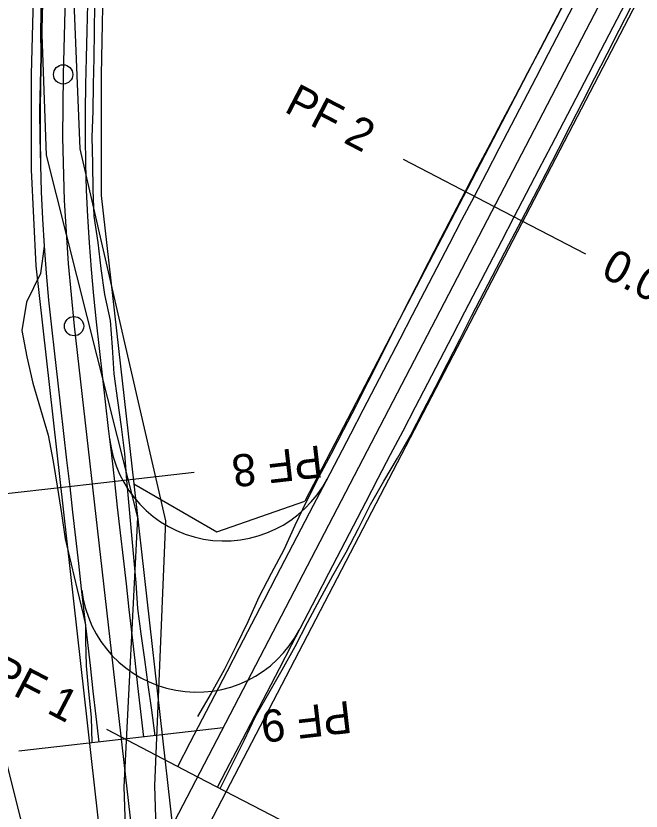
# Model space of a CAD drawing. Extents: x -555887 to -552101, y -1100251 to -1096546.
# Drawn here: x -553881.8 to -553833.2, y -1097649.6 to -1097587.7 of the extents above; entities that cross this region are included whole.
import ezdxf

# ---------------------------------------------------------------- set-up
doc = ezdxf.new("R2010")
doc.units = 0
for name, color, linetype in [('PARCELY_cesty', 7, 'Continuous'), ('PARCELY_VHO', 7, 'Continuous'), ('POLYGONY_rozšíření', 7, 'Continuous'), ('POLYGONY_SITUACE_PF', 7, 'Continuous'), ('POLYGONY_SITUACE_PF_POPISY', 7, 'Continuous'), ('POLYGONY_SITUACE_PO', 7, 'Continuous'), ('ZSST', 7, 'Continuous')]:
    doc.layers.add(name, color=color, linetype=linetype)

msp = doc.modelspace()

# ---------------------------------------------------------------- linework, layer by layer
at = {"layer": 'PARCELY_cesty'}
msp.add_line((-553872.69, -1097624.12), (-553869.18, -1097655.12), dxfattribs=at)
for points in [[(-553665.731, -1097263.939), (-553869.18, -1097655.12), (-553873.9, -1097664.18), (-553876.67, -1097669.5)], [(-553672.865, -1097266.819), (-553859.38, -1097625.46)], [(-554024.87, -1097326.1), (-554016.972, -1097335.203), (-554014.45, -1097338.793), (-554010.977, -1097346.054), (-554009.652, -1097347.922), (-554006.027, -1097351.272), (-553987.32, -1097361.268), (-553980.262, -1097366.544), (-553973.944, -1097372.641), (-553970.267, -1097377.21), (-553883.981, -1097495.416), (-553880.888, -1097500.181), (-553878.272, -1097505.378), (-553874.899, -1097516.211), (-553874.102, -1097521.974), (-553873.943, -1097527.652), (-553875.23, -1097592.292), (-553875.224, -1097601.67), (-553872.69, -1097624.12), (-553866.22, -1097627.85), (-553859.38, -1097625.46)], [(-554028.81, -1097333.03), (-554018.781, -1097341.326), (-554015.89, -1097351.24), (-554008.949, -1097355.38), (-553990.01, -1097365.499), (-553983.508, -1097370.361), (-553977.642, -1097376.021), (-553974.236, -1097380.253), (-553888.1, -1097498.254), (-553882.924, -1097507.258), (-553879.092, -1097522.388), (-553878.944, -1097527.655), (-553880.675, -1097592.231), (-553880.657, -1097599.68), (-553880.289, -1097607.162), (-553873.9, -1097664.18)]]:
    msp.add_lwpolyline(points, dxfattribs=at)
at = {"layer": 'PARCELY_VHO'}
msp.add_lwpolyline([(-554141.5, -1097107.04), (-554133.09, -1097133.96), (-554115.31, -1097177.28), (-554094.19, -1097204.11), (-554083.82, -1097222.99), (-554081.04, -1097249.03), (-554076.85, -1097264.17), (-554065.58, -1097288.03), (-554046.65, -1097316.45), (-554038.74, -1097323.54), (-554028.81, -1097333.03), (-554018.781, -1097341.326), (-554015.89, -1097351.24), (-554008.949, -1097355.38), (-553990.01, -1097365.499), (-553983.508, -1097370.361), (-553977.642, -1097376.021), (-553888.1, -1097498.254), (-553882.924, -1097507.258), (-553879.092, -1097522.388), (-553886.84, -1097615.05), (-553883.68, -1097641.57), (-553876.67, -1097669.5)], dxfattribs=at)
at = {"layer": 'POLYGONY_rozšíření'}
for centre, start, end in [((-553865.625, -1097619.553), 186.53548, 332.39971), ((-553867.79, -1097631.315), 186.76313, 332.48924)]:
    msp.add_arc(centre, 9, start, end, dxfattribs=at)
at = {"layer": 'POLYGONY_SITUACE_PF'}
for p, q in [((-553851.741, -1097598.845), (-553844.644, -1097602.536)), ((-553844.644, -1097602.536), (-553837.546, -1097606.228)), ((-553867.979, -1097623.229), (-553875.928, -1097624.134)), ((-553875.928, -1097624.134), (-553883.877, -1097625.039)), ((-553874.811, -1097643.205), (-553867.714, -1097646.896)), ((-553865.718, -1097643.101), (-553873.667, -1097644.006)), ((-553873.667, -1097644.006), (-553881.615, -1097644.91)), ((-553867.714, -1097646.896), (-553860.616, -1097650.587))]:
    msp.add_line(p, q, dxfattribs=at)
at = {"layer": 'POLYGONY_SITUACE_PO'}
for p, q in [((-553872.328, -1097655.768), (-553671.456, -1097269.528)), ((-553876.443, -1097527.654), (-553878.175, -1097592.261)), ((-553879.879, -1097586.7), (-553879.927, -1097588.783)), ((-553879.776, -1097586.703), (-553879.832, -1097588.785)), ((-553879.776, -1097586.703), (-553879.832, -1097588.785)), ((-553839.154, -1097586.606), (-553840.111, -1097588.456)), ((-553835.401, -1097588.557), (-553834.44, -1097586.709)), ((-553835.401, -1097588.557), (-553834.44, -1097586.709)), ((-553876.278, -1097586.797), (-553876.334, -1097588.879)), ((-553876.278, -1097586.797), (-553876.334, -1097588.879)), ((-553875.735, -1097586.811), (-553875.754, -1097588.895)), ((-553839.468, -1097588.791), (-553838.506, -1097586.942)), ((-553839.468, -1097588.791), (-553838.506, -1097586.942)), ((-553834.923, -1097588.806), (-553833.961, -1097586.958)), ((-553840.111, -1097588.456), (-553841.077, -1097590.302)), ((-553836.362, -1097590.406), (-553835.401, -1097588.557)), ((-553836.362, -1097590.406), (-553835.401, -1097588.557)), ((-553879.927, -1097588.783), (-553879.907, -1097590.868)), ((-553879.832, -1097588.785), (-553879.888, -1097590.868)), ((-553879.832, -1097588.785), (-553879.888, -1097590.868)), ((-553876.334, -1097588.879), (-553876.389, -1097590.962)), ((-553876.334, -1097588.879), (-553876.389, -1097590.962)), ((-553875.754, -1097588.895), (-553875.795, -1097590.978)), ((-553840.429, -1097590.639), (-553839.468, -1097588.791)), ((-553840.429, -1097590.639), (-553839.468, -1097588.791)), ((-553835.877, -1097590.658), (-553834.923, -1097588.806)), ((-553841.077, -1097590.302), (-553842.052, -1097592.143)), ((-553837.324, -1097592.254), (-553836.362, -1097590.406)), ((-553837.324, -1097592.254), (-553836.362, -1097590.406)), ((-553879.907, -1097590.868), (-553879.97, -1097592.959)), ((-553879.888, -1097590.868), (-553879.942, -1097592.96)), ((-553879.888, -1097590.868), (-553879.942, -1097592.96)), ((-553876.389, -1097590.962), (-553876.443, -1097593.035)), ((-553876.389, -1097590.962), (-553876.443, -1097593.035)), ((-553875.795, -1097590.978), (-553875.833, -1097593.048)), ((-553841.39, -1097592.487), (-553840.429, -1097590.639)), ((-553841.39, -1097592.487), (-553840.429, -1097590.639)), ((-553836.824, -1097592.514), (-553835.877, -1097590.658)), ((-553878.175, -1097592.261), (-553878.22, -1097597.165)), ((-553842.052, -1097592.143), (-553843.027, -1097593.984)), ((-553838.285, -1097594.102), (-553837.324, -1097592.254)), ((-553838.285, -1097594.102), (-553837.324, -1097592.254)), ((-553842.351, -1097594.336), (-553841.39, -1097592.487)), ((-553842.351, -1097594.336), (-553841.39, -1097592.487)), ((-553837.771, -1097594.37), (-553836.824, -1097592.514)), ((-553879.97, -1097592.959), (-553880.013, -1097595.069)), ((-553879.942, -1097592.96), (-553879.966, -1097595.069)), ((-553879.942, -1097592.96), (-553879.966, -1097595.069)), ((-553876.443, -1097593.035), (-553876.466, -1097595.092)), ((-553876.443, -1097593.035), (-553876.466, -1097595.092)), ((-553875.833, -1097593.048), (-553875.878, -1097595.096)), ((-553843.027, -1097593.984), (-553844.003, -1097595.825)), ((-553839.246, -1097595.951), (-553838.285, -1097594.102)), ((-553839.246, -1097595.951), (-553838.285, -1097594.102)), ((-553843.313, -1097596.184), (-553842.351, -1097594.336)), ((-553843.313, -1097596.184), (-553842.351, -1097594.336)), ((-553838.718, -1097596.225), (-553837.771, -1097594.37)), ((-553880.013, -1097595.069), (-553879.997, -1097597.179)), ((-553879.966, -1097595.069), (-553879.97, -1097597.178)), ((-553879.966, -1097595.069), (-553879.97, -1097597.178)), ((-553876.466, -1097595.092), (-553876.47, -1097597.15)), ((-553876.466, -1097595.092), (-553876.47, -1097597.15)), ((-553875.878, -1097595.096), (-553875.932, -1097597.145)), ((-553844.003, -1097595.825), (-553844.978, -1097597.666)), ((-553840.207, -1097597.799), (-553839.246, -1097595.951)), ((-553840.207, -1097597.799), (-553839.246, -1097595.951)), ((-553844.274, -1097598.032), (-553843.313, -1097596.184)), ((-553844.274, -1097598.032), (-553843.313, -1097596.184)), ((-553839.664, -1097598.081), (-553838.718, -1097596.225)), ((-553879.997, -1097597.179), (-553879.932, -1097599.287)), ((-553879.97, -1097597.178), (-553879.932, -1097599.287)), ((-553879.97, -1097597.178), (-553879.932, -1097599.287)), ((-553878.22, -1097597.165), (-553878.094, -1097602.067)), ((-553876.47, -1097597.15), (-553876.433, -1097599.206)), ((-553876.47, -1097597.15), (-553876.433, -1097599.206)), ((-553875.932, -1097597.145), (-553875.901, -1097599.194)), ((-553844.978, -1097597.666), (-553845.949, -1097599.509)), ((-553841.169, -1097599.647), (-553840.207, -1097597.799)), ((-553841.169, -1097599.647), (-553840.207, -1097597.799)), ((-553845.235, -1097599.881), (-553844.274, -1097598.032)), ((-553845.235, -1097599.881), (-553844.274, -1097598.032)), ((-553840.62, -1097599.933), (-553839.664, -1097598.081)), ((-553879.932, -1097599.287), (-553879.873, -1097601.396)), ((-553879.932, -1097599.287), (-553879.873, -1097601.396)), ((-553879.932, -1097599.287), (-553879.932, -1097599.287)), ((-553879.932, -1097599.287), (-553879.873, -1097601.396)), ((-553876.433, -1097599.206), (-553876.375, -1097601.263)), ((-553876.433, -1097599.206), (-553876.375, -1097601.263)), ((-553875.901, -1097599.194), (-553875.871, -1097601.244)), ((-553845.949, -1097599.509), (-553846.914, -1097601.356)), ((-553842.13, -1097601.496), (-553841.169, -1097599.647)), ((-553842.13, -1097601.496), (-553841.169, -1097599.647)), ((-553846.196, -1097601.729), (-553845.235, -1097599.881)), ((-553846.196, -1097601.729), (-553845.235, -1097599.881)), ((-553841.576, -1097601.784), (-553840.62, -1097599.933)), ((-553879.873, -1097601.396), (-553879.771, -1097603.503)), ((-553879.873, -1097601.396), (-553879.771, -1097603.503)), ((-553879.873, -1097601.396), (-553879.771, -1097603.503)), ((-553876.375, -1097601.263), (-553876.276, -1097603.318)), ((-553876.375, -1097601.263), (-553876.276, -1097603.318)), ((-553875.871, -1097601.244), (-553875.779, -1097603.291)), ((-553846.914, -1097601.356), (-553847.87, -1097603.207)), ((-553843.091, -1097603.344), (-553842.13, -1097601.496)), ((-553843.091, -1097603.344), (-553842.13, -1097601.496)), ((-553878.094, -1097602.067), (-553877.796, -1097606.962)), ((-553847.158, -1097603.577), (-553846.196, -1097601.729)), ((-553847.158, -1097603.577), (-553846.196, -1097601.729)), ((-553842.535, -1097603.633), (-553841.576, -1097601.784)), ((-553876.276, -1097603.318), (-553876.154, -1097605.371)), ((-553876.276, -1097603.318), (-553876.154, -1097605.371)), ((-553875.779, -1097603.291), (-553875.486, -1097605.326)), ((-553847.87, -1097603.207), (-553848.825, -1097605.058)), ((-553844.052, -1097605.192), (-553843.091, -1097603.344)), ((-553844.052, -1097605.192), (-553843.091, -1097603.344)), ((-553879.771, -1097603.503), (-553879.646, -1097605.608)), ((-553879.771, -1097603.503), (-553879.646, -1097605.608)), ((-553879.771, -1097603.503), (-553879.646, -1097605.608)), ((-553848.119, -1097605.426), (-553847.158, -1097603.577)), ((-553848.119, -1097605.426), (-553847.158, -1097603.577)), ((-553843.502, -1097605.479), (-553842.535, -1097603.633)), ((-553848.825, -1097605.058), (-553849.78, -1097606.91)), ((-553845.014, -1097607.04), (-553844.052, -1097605.192)), ((-553845.014, -1097607.04), (-553844.052, -1097605.192)), ((-553879.646, -1097605.608), (-553879.935, -1097607.749)), ((-553879.646, -1097605.608), (-553879.49, -1097607.712)), ((-553879.646, -1097605.608), (-553879.49, -1097607.712)), ((-553879.646, -1097605.608), (-553879.646, -1097605.608)), ((-553876.154, -1097605.371), (-553876.002, -1097607.423)), ((-553876.154, -1097605.371), (-553876.002, -1097607.423)), ((-553875.486, -1097605.326), (-553875.257, -1097607.361)), ((-553849.08, -1097607.274), (-553848.119, -1097605.426)), ((-553849.08, -1097607.274), (-553848.119, -1097605.426)), ((-553844.469, -1097607.324), (-553843.502, -1097605.479)), ((-553877.796, -1097606.962), (-553877.327, -1097611.843)), ((-553849.78, -1097606.91), (-553850.722, -1097608.768)), ((-553845.975, -1097608.889), (-553845.014, -1097607.04)), ((-553845.975, -1097608.889), (-553845.014, -1097607.04)), ((-553879.935, -1097607.749), (-553881.038, -1097609.983)), ((-553879.49, -1097607.712), (-553879.302, -1097609.813)), ((-553879.49, -1097607.712), (-553879.302, -1097609.813)), ((-553876.002, -1097607.423), (-553875.819, -1097609.472)), ((-553876.002, -1097607.423), (-553875.819, -1097609.472)), ((-553875.257, -1097607.361), (-553874.953, -1097609.387)), ((-553850.041, -1097609.122), (-553849.08, -1097607.274)), ((-553850.041, -1097609.122), (-553849.08, -1097607.274)), ((-553845.436, -1097609.169), (-553844.469, -1097607.324)), ((-553850.722, -1097608.768), (-553851.67, -1097610.623)), ((-553846.936, -1097610.737), (-553845.975, -1097608.889)), ((-553846.936, -1097610.737), (-553845.975, -1097608.889)), ((-553875.819, -1097609.472), (-553875.602, -1097611.518)), ((-553875.819, -1097609.472), (-553875.602, -1097611.518)), ((-553874.953, -1097609.387), (-553874.507, -1097611.394)), ((-553851.003, -1097610.971), (-553850.041, -1097609.122)), ((-553851.003, -1097610.971), (-553850.041, -1097609.122)), ((-553846.384, -1097611.024), (-553845.436, -1097609.169)), ((-553881.038, -1097609.983), (-553881.401, -1097612.172)), ((-553879.302, -1097609.813), (-553879.08, -1097611.91)), ((-553879.302, -1097609.813), (-553879.08, -1097611.91)), ((-553851.67, -1097610.623), (-553852.6, -1097612.488)), ((-553847.897, -1097612.585), (-553846.936, -1097610.737)), ((-553847.897, -1097612.585), (-553846.936, -1097610.737)), ((-553874.507, -1097611.394), (-553874.375, -1097613.473)), ((-553851.964, -1097612.819), (-553851.003, -1097610.971)), ((-553851.964, -1097612.819), (-553851.003, -1097610.971)), ((-553847.328, -1097612.882), (-553846.384, -1097611.024)), ((-553879.08, -1097611.91), (-553878.845, -1097613.982)), ((-553879.08, -1097611.91), (-553878.845, -1097613.982)), ((-553877.327, -1097611.843), (-553872.328, -1097655.768)), ((-553875.602, -1097611.518), (-553875.367, -1097613.586)), ((-553875.602, -1097611.518), (-553875.367, -1097613.586)), ((-553881.401, -1097612.172), (-553881.009, -1097614.228)), ((-553852.6, -1097612.488), (-553853.537, -1097614.349)), ((-553848.859, -1097614.434), (-553847.897, -1097612.585)), ((-553848.859, -1097614.434), (-553847.897, -1097612.585)), ((-553852.925, -1097614.667), (-553851.964, -1097612.819)), ((-553852.925, -1097614.667), (-553851.964, -1097612.819)), ((-553848.271, -1097614.739), (-553847.328, -1097612.882)), ((-553875.367, -1097613.586), (-553875.132, -1097615.656)), ((-553875.367, -1097613.586), (-553875.132, -1097615.656)), ((-553874.375, -1097613.473), (-553874.242, -1097615.555)), ((-553881.009, -1097614.228), (-553880.53, -1097616.271)), ((-553878.845, -1097613.982), (-553878.609, -1097616.052)), ((-553878.845, -1097613.982), (-553878.609, -1097616.052)), ((-553853.537, -1097614.349), (-553854.474, -1097616.21)), ((-553849.82, -1097616.282), (-553848.859, -1097614.434)), ((-553849.82, -1097616.282), (-553848.859, -1097614.434)), ((-553853.886, -1097616.515), (-553852.925, -1097614.667)), ((-553853.886, -1097616.515), (-553852.925, -1097614.667)), ((-553849.226, -1097616.591), (-553848.271, -1097614.739)), ((-553875.132, -1097615.656), (-553874.896, -1097617.726)), ((-553875.132, -1097615.656), (-553874.896, -1097617.726)), ((-553874.242, -1097615.555), (-553873.953, -1097617.619)), ((-553880.53, -1097616.271), (-553879.94, -1097618.3)), ((-553878.609, -1097616.052), (-553878.374, -1097618.122)), ((-553878.609, -1097616.052), (-553878.374, -1097618.122)), ((-553854.474, -1097616.21), (-553855.414, -1097618.069)), ((-553850.781, -1097618.13), (-553849.82, -1097616.282)), ((-553850.781, -1097618.13), (-553849.82, -1097616.282)), ((-553854.848, -1097618.364), (-553853.886, -1097616.515)), ((-553854.848, -1097618.364), (-553853.886, -1097616.515)), ((-553850.188, -1097618.439), (-553849.226, -1097616.591)), ((-553873.953, -1097617.619), (-553873.655, -1097619.682)), ((-553879.94, -1097618.3), (-553879.351, -1097620.33)), ((-553878.374, -1097618.122), (-553878.138, -1097620.192)), ((-553878.374, -1097618.122), (-553878.138, -1097620.192)), ((-553874.896, -1097617.726), (-553874.661, -1097619.796)), ((-553874.896, -1097617.726), (-553874.661, -1097619.796)), ((-553855.414, -1097618.069), (-553856.376, -1097619.917)), ((-553851.742, -1097619.979), (-553850.781, -1097618.13)), ((-553851.742, -1097619.979), (-553850.781, -1097618.13)), ((-553855.809, -1097620.212), (-553854.848, -1097618.364)), ((-553855.809, -1097620.212), (-553854.848, -1097618.364)), ((-553851.125, -1097620.3), (-553850.188, -1097618.439)), ((-553874.661, -1097619.796), (-553874.425, -1097621.866)), ((-553874.661, -1097619.796), (-553874.425, -1097621.866)), ((-553873.655, -1097619.682), (-553873.415, -1097621.751)), ((-553856.376, -1097619.917), (-553857.325, -1097621.772)), ((-553852.704, -1097621.827), (-553851.742, -1097619.979)), ((-553852.704, -1097621.827), (-553851.742, -1097619.979)), ((-553879.351, -1097620.33), (-553878.948, -1097622.381)), ((-553878.138, -1097620.192), (-553877.903, -1097622.262)), ((-553878.138, -1097620.192), (-553877.903, -1097622.262)), ((-553856.77, -1097622.06), (-553855.809, -1097620.212)), ((-553856.77, -1097622.06), (-553855.809, -1097620.212)), ((-553852.176, -1097622.101), (-553851.125, -1097620.3)), ((-553874.425, -1097621.866), (-553874.189, -1097623.936)), ((-553874.425, -1097621.866), (-553874.189, -1097623.936)), ((-553873.415, -1097621.751), (-553873.245, -1097623.829)), ((-553857.325, -1097621.772), (-553858.306, -1097623.61)), ((-553853.665, -1097623.675), (-553852.704, -1097621.827)), ((-553853.665, -1097623.675), (-553852.704, -1097621.827)), ((-553878.948, -1097622.381), (-553878.617, -1097624.44)), ((-553877.903, -1097622.262), (-553877.667, -1097624.332)), ((-553877.903, -1097622.262), (-553877.667, -1097624.332)), ((-553857.731, -1097623.909), (-553856.77, -1097622.06)), ((-553857.731, -1097623.909), (-553856.77, -1097622.06)), ((-553853.223, -1097623.905), (-553852.176, -1097622.101)), ((-553873.245, -1097623.829), (-553873.078, -1097625.823)), ((-553858.306, -1097623.61), (-553859.254, -1097625.465)), ((-553854.626, -1097625.524), (-553853.665, -1097623.675)), ((-553854.626, -1097625.524), (-553853.665, -1097623.675)), ((-553878.617, -1097624.44), (-553878.3, -1097626.417)), ((-553877.667, -1097624.332), (-553877.441, -1097626.319)), ((-553877.667, -1097624.332), (-553877.441, -1097626.319)), ((-553874.189, -1097623.936), (-553873.963, -1097625.923)), ((-553874.189, -1097623.936), (-553873.963, -1097625.923)), ((-553858.693, -1097625.757), (-553857.731, -1097623.909)), ((-553858.693, -1097625.757), (-553857.731, -1097623.909)), ((-553854.264, -1097625.712), (-553853.223, -1097623.905)), ((-553859.254, -1097625.465), (-553860.158, -1097627.343)), ((-553855.587, -1097627.372), (-553854.626, -1097625.524)), ((-553855.587, -1097627.372), (-553854.626, -1097625.524)), ((-553855.194, -1097627.577), (-553854.264, -1097625.712)), ((-553877.441, -1097626.319), (-553877.215, -1097628.306)), ((-553877.441, -1097626.319), (-553877.215, -1097628.306)), ((-553873.963, -1097625.923), (-553873.737, -1097627.91)), ((-553873.963, -1097625.923), (-553873.737, -1097627.91)), ((-553873.078, -1097625.823), (-553872.898, -1097627.815)), ((-553859.654, -1097627.605), (-553858.693, -1097625.757)), ((-553859.654, -1097627.605), (-553858.693, -1097625.757)), ((-553878.3, -1097626.417), (-553878.012, -1097628.397)), ((-553860.158, -1097627.343), (-553861.005, -1097629.251)), ((-553856.549, -1097629.22), (-553855.587, -1097627.372)), ((-553856.549, -1097629.22), (-553855.587, -1097627.372)), ((-553856.173, -1097629.416), (-553855.194, -1097627.577)), ((-553873.737, -1097627.91), (-553873.511, -1097629.898)), ((-553873.737, -1097627.91), (-553873.511, -1097629.898)), ((-553872.898, -1097627.815), (-553872.71, -1097629.806)), ((-553860.615, -1097629.454), (-553859.654, -1097627.605)), ((-553860.615, -1097629.454), (-553859.654, -1097627.605)), ((-553878.012, -1097628.397), (-553877.547, -1097630.357)), ((-553877.215, -1097628.306), (-553876.988, -1097630.293)), ((-553877.215, -1097628.306), (-553876.988, -1097630.293)), ((-553861.005, -1097629.251), (-553861.997, -1097631.083)), ((-553857.51, -1097631.069), (-553856.549, -1097629.22)), ((-553857.51, -1097631.069), (-553856.549, -1097629.22)), ((-553857.205, -1097631.227), (-553856.173, -1097629.416)), ((-553873.511, -1097629.898), (-553873.285, -1097631.885)), ((-553873.511, -1097629.898), (-553873.285, -1097631.885)), ((-553872.71, -1097629.806), (-553872.522, -1097631.798)), ((-553861.576, -1097631.302), (-553860.615, -1097629.454)), ((-553861.576, -1097631.302), (-553860.615, -1097629.454)), ((-553877.547, -1097630.357), (-553877.082, -1097632.317)), ((-553876.988, -1097630.293), (-553876.762, -1097632.281)), ((-553876.988, -1097630.293), (-553876.762, -1097632.281)), ((-553861.997, -1097631.083), (-553862.955, -1097632.933)), ((-553858.471, -1097632.917), (-553857.51, -1097631.069)), ((-553858.471, -1097632.917), (-553857.51, -1097631.069)), ((-553858.199, -1097633.058), (-553857.205, -1097631.227)), ((-553873.285, -1097631.885), (-553873.059, -1097633.872)), ((-553873.285, -1097631.885), (-553873.059, -1097633.872)), ((-553872.522, -1097631.798), (-553872.387, -1097633.796)), ((-553862.538, -1097633.15), (-553861.576, -1097631.302)), ((-553862.538, -1097633.15), (-553861.576, -1097631.302)), ((-553877.082, -1097632.317), (-553876.617, -1097634.277)), ((-553876.762, -1097632.281), (-553876.536, -1097634.268)), ((-553876.762, -1097632.281), (-553876.536, -1097634.268)), ((-553862.955, -1097632.933), (-553863.807, -1097634.838)), ((-553859.432, -1097634.765), (-553858.471, -1097632.917)), ((-553859.432, -1097634.765), (-553858.471, -1097632.917)), ((-553859.162, -1097634.906), (-553858.199, -1097633.058)), ((-553863.499, -1097634.999), (-553862.538, -1097633.15)), ((-553863.499, -1097634.999), (-553862.538, -1097633.15)), ((-553876.617, -1097634.277), (-553876.444, -1097635.074)), ((-553876.536, -1097634.268), (-553876.31, -1097636.255)), ((-553876.536, -1097634.268), (-553876.31, -1097636.255)), ((-553873.059, -1097633.872), (-553872.832, -1097635.859)), ((-553873.059, -1097633.872), (-553872.832, -1097635.859)), ((-553872.387, -1097633.796), (-553872.137, -1097635.78)), ((-553863.807, -1097634.838), (-553864.713, -1097636.715)), ((-553864.46, -1097636.847), (-553863.499, -1097634.999)), ((-553864.46, -1097636.847), (-553863.499, -1097634.999)), ((-553860.394, -1097636.614), (-553859.432, -1097634.765)), ((-553860.394, -1097636.614), (-553859.432, -1097634.765)), ((-553860.131, -1097636.75), (-553859.162, -1097634.906)), ((-553876.444, -1097635.074), (-553876.428, -1097636.268)), ((-553872.832, -1097635.859), (-553872.606, -1097637.846)), ((-553872.832, -1097635.859), (-553872.606, -1097637.846)), ((-553872.137, -1097635.78), (-553871.855, -1097637.761)), ((-553876.428, -1097636.268), (-553876.383, -1097638.276)), ((-553876.31, -1097636.255), (-553876.084, -1097638.242)), ((-553876.31, -1097636.255), (-553876.084, -1097638.242)), ((-553864.713, -1097636.715), (-553865.644, -1097638.579)), ((-553865.421, -1097638.695), (-553864.46, -1097636.847)), ((-553865.421, -1097638.695), (-553864.46, -1097636.847)), ((-553861.355, -1097638.462), (-553860.394, -1097636.614)), ((-553861.355, -1097638.462), (-553860.394, -1097636.614)), ((-553861.137, -1097638.575), (-553860.131, -1097636.75)), ((-553872.606, -1097637.846), (-553872.38, -1097639.834)), ((-553872.606, -1097637.846), (-553872.38, -1097639.834)), ((-553871.855, -1097637.761), (-553871.593, -1097639.744)), ((-553876.383, -1097638.276), (-553876.201, -1097640.268)), ((-553876.084, -1097638.242), (-553875.858, -1097640.229)), ((-553876.084, -1097638.242), (-553875.858, -1097640.229)), ((-553865.644, -1097638.579), (-553866.659, -1097640.4)), ((-553866.383, -1097640.544), (-553865.421, -1097638.695)), ((-553866.383, -1097640.544), (-553865.421, -1097638.695)), ((-553862.316, -1097640.31), (-553861.355, -1097638.462)), ((-553862.316, -1097640.31), (-553861.355, -1097638.462)), ((-553862.177, -1097640.383), (-553861.137, -1097638.575)), ((-553872.38, -1097639.834), (-553872.154, -1097641.821)), ((-553872.38, -1097639.834), (-553872.154, -1097641.821)), ((-553871.593, -1097639.744), (-553871.299, -1097641.723)), ((-553876.201, -1097640.268), (-553876, -1097642.258)), ((-553875.858, -1097640.229), (-553875.631, -1097642.216)), ((-553875.858, -1097640.229), (-553875.631, -1097642.216)), ((-553866.659, -1097640.4), (-553867.717, -1097642.198)), ((-553867.344, -1097642.392), (-553866.383, -1097640.544)), ((-553867.344, -1097642.392), (-553866.383, -1097640.544)), ((-553863.278, -1097642.158), (-553862.316, -1097640.31)), ((-553863.278, -1097642.158), (-553862.316, -1097640.31)), ((-553863.207, -1097642.195), (-553862.177, -1097640.383)), ((-553871.299, -1097641.723), (-553871.032, -1097643.706)), ((-553876, -1097642.258), (-553875.957, -1097644.266)), ((-553875.631, -1097642.216), (-553875.405, -1097644.204)), ((-553875.631, -1097642.216), (-553875.405, -1097644.204)), ((-553872.154, -1097641.821), (-553871.928, -1097643.808)), ((-553872.154, -1097641.821), (-553871.928, -1097643.808)), ((-553868.305, -1097644.24), (-553867.344, -1097642.392)), ((-553868.305, -1097644.24), (-553867.344, -1097642.392)), ((-553864.239, -1097644.007), (-553863.278, -1097642.158)), ((-553864.239, -1097644.007), (-553863.278, -1097642.158)), ((-553864.091, -1097644.084), (-553863.207, -1097642.195)), ((-553869.266, -1097646.088), (-553868.305, -1097644.24)), ((-553869.266, -1097646.088), (-553868.305, -1097644.24)), ((-553865.2, -1097645.855), (-553864.239, -1097644.007)), ((-553865.2, -1097645.855), (-553864.239, -1097644.007)), ((-553865.04, -1097645.938), (-553864.091, -1097644.084)), ((-553866.161, -1097647.703), (-553865.2, -1097645.855)), ((-553866.161, -1097647.703), (-553865.2, -1097645.855)), ((-553865.963, -1097647.807), (-553865.04, -1097645.938))]:
    msp.add_line(p, q, dxfattribs=at)
for centre in [(-553878.175, -1097592.261), (-553877.327, -1097611.843)]:
    msp.add_circle(centre, 0.75, dxfattribs=at)
at = {"layer": 'ZSST'}
for points in [[(-553869.95, -1097682.22), (-553871.05, -1097647.6), (-553870.2, -1097626.99), (-553876.84, -1097598.04), (-553877.64, -1097579), (-553875.72, -1097537.7), (-553876.59, -1097516.18), (-553880.93, -1097501.8), (-553888.19, -1097489.91), (-553910.46, -1097459.06), (-553932.29, -1097430.48), (-553957.48, -1097396.42), (-553968.04, -1097383.84), (-553976.57, -1097371.28), (-553984.26, -1097363.91), (-554005.86, -1097353.41), (-554012.69, -1097347.14), (-554017.87, -1097337.24)], [(-554020.91, -1097340.19), (-554015.31, -1097348.85), (-554006.92, -1097355.66), (-553985.92, -1097365.87), (-553978.11, -1097373.02), (-553970.29, -1097385.01), (-553959.09, -1097398.12), (-553934.58, -1097431.99), (-553912.45, -1097460.83), (-553890.61, -1097491.11), (-553883.62, -1097502.9), (-553879.16, -1097515.79), (-553878.55, -1097537.65), (-553880.23, -1097578.32), (-553879.49, -1097598.53), (-553872.4, -1097626.72), (-553873.46, -1097647.68), (-553872.28, -1097682.24)]]:
    msp.add_lwpolyline(points, dxfattribs=at)

# ---------------------------------------------------------------- texts
at = {"layer": 'POLYGONY_SITUACE_PF_POPISY'}
for s, rotation, p in [('PF 2', 332.52237, (-553861.075, -1097595.118)), ('0.06000 km', 332.52237, (-553836.452, -1097607.924)), ('PF 8', 186.49294, (-553858.157, -1097621.105)), ('PF 1', 332.52237, (-553884.145, -1097639.478)), ('PF 9', 186.49294, (-553855.895, -1097640.977))]:
    msp.add_text(s, height=2.5, rotation=rotation, dxfattribs=at).set_placement(p)

doc.saveas('drawing.dxf')
